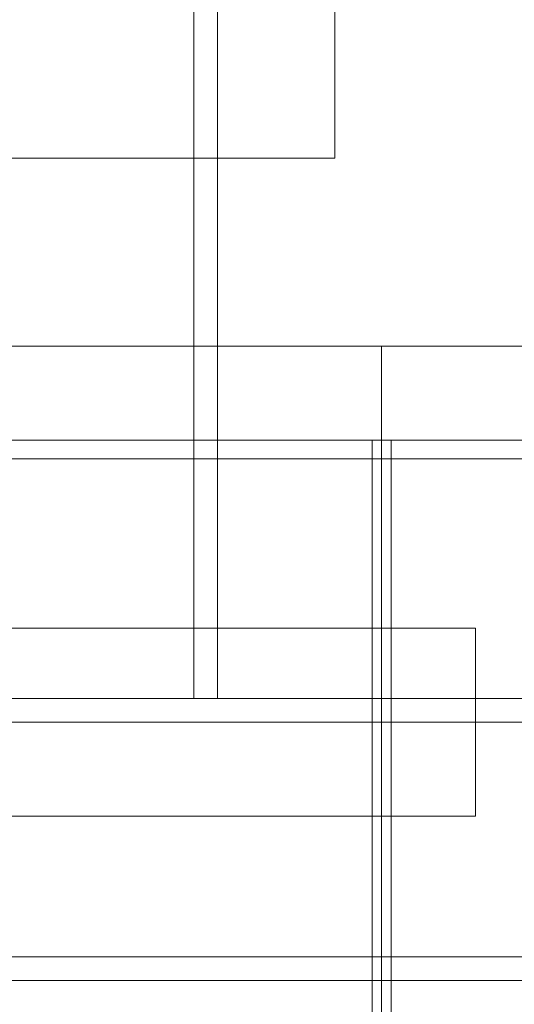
# Model space of a CAD drawing. Header units: millimetres. Extents: x -2233 to 65662, y -50530 to 6847.
# Tile 748 of 802: x 60134 to 60239, y -16740 to -16530. Entities that reach past the tile are written whole.
import ezdxf

# ---------------------------------------------------------------- set-up
doc = ezdxf.new("R2010")
doc.units = ezdxf.units.MM
doc.layers.add('superior_secador', color=7, linetype='Continuous', lineweight=0)

msp = doc.modelspace()

# ---------------------------------------------------------------- linework, layer by layer
at = {"layer": 'superior_secador'}
for p, q in [((60171.134, -16675), (60171.134, -15875)), ((60176.134, -15875), (60176.134, -16675)), ((60201.134, -16290), (60201.134, -16560)), ((60201.134, -16560), (59821.134, -16560)), ((40461.134, -16600), (60461.134, -16600)), ((59211.134, -16600), (60211.134, -16600)), ((59461.134, -16600), (60461.134, -16600)), ((60211.134, -16600), (60211.134, -19400)), ((60211.134, -16600), (60461.134, -16600)), ((60461.134, -16620), (40461.134, -16620)), ((60209.134, -19380), (60209.134, -16620)), ((60209.134, -16620), (60213.134, -16620)), ((60213.134, -16620), (60213.134, -19380)), ((60461.134, -16624), (40461.134, -16624)), ((59951.134, -16660), (60231.134, -16660)), ((60231.134, -16660), (60231.134, -16700)), ((40461.134, -16675), (60461.134, -16675)), ((60461.134, -16675), (59461.134, -16675)), ((60176.134, -16675), (59846.134, -16675)), ((60176.134, -16675), (60171.134, -16675)), ((60461.134, -16680), (40461.134, -16680)), ((60231.134, -16700), (59951.134, -16700)), ((40461.134, -16730), (60461.134, -16730)), ((60461.134, -16735), (40461.134, -16735))]:
    msp.add_line(p, q, dxfattribs=at)

doc.saveas('drawing.dxf')
